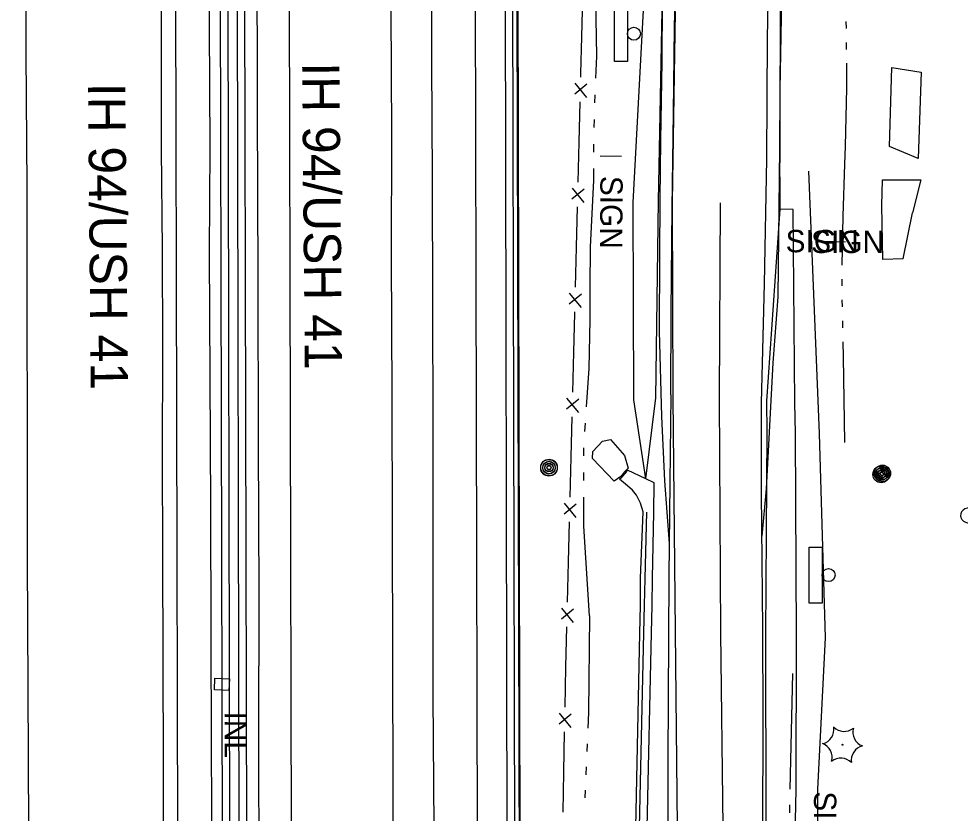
# Model space of a CAD drawing. Extents: x 588843 to 2552415, y 180129 to 269402.
# Drawn here: x 593958.1 to 594211, y 184913.9 to 185127.3 of the extents above; entities that cross this region are included whole.
import ezdxf

# ---------------------------------------------------------------- set-up
doc = ezdxf.new("R2010")
doc.units = 0
for name, color, linetype in [('Default', 7, 'Continuous'), ('E_DRN', 7, 'Continuous'), ('E_DRN_RipRap', 7, 'Continuous'), ('E_DRN_Text', 7, 'Continuous'), ('E_FEN_P', 7, 'Continuous'), ('E_LAND_Vegetation', 7, 'Continuous'), ('E_MISCPROP', 7, 'Continuous'), ('E_RDWY', 7, 'Continuous'), ('E_RDWY_AsphConc', 7, 'Continuous'), ('E_RDWY_C_and_G', 7, 'Continuous'), ('E_RDWY_Gravel', 7, 'Continuous'), ('E_RDWY_PavtEdge', 7, 'Continuous'), ('E_RDWY_Text', 7, 'Continuous'), ('E_SGN', 7, 'Continuous'), ('E_SGN_Text', 7, 'Continuous'), ('E_STRUCT', 7, 'Continuous'), ('E_WTR_P', 7, 'Continuous'), ('P_RDWY_BarrierConc', 7, 'Continuous'), ('P_RDWY_PavtEdge', 7, 'Continuous'), ('P_STRUCT', 7, 'Continuous'), ('P_WAL', 7, 'Continuous')]:
    doc.layers.add(name, color=color, linetype=linetype)

# ---------------------------------------------------------------- blocks, each defined once
blk = doc.blocks.new('POLE')
at = {"layer": 'Default'}
for radius in [4.46, 3.35, 2.23, 1.12]:
    blk.add_circle((0, 0), radius, dxfattribs=at)
blk = doc.blocks.new('SGN_1')
at = {"layer": 'Default'}
blk.add_lwpolyline([(-3.5, -15), (-10.5, -15), (-10.5, 15), (-3.5, 15)], close=True, dxfattribs=at)
blk.add_circle((0, 0), 3.5, dxfattribs=at)
blk = doc.blocks.new('BSGN_1')
at = {"layer": 'Default'}
blk.add_text('SIGN', height=12, dxfattribs=at).set_placement((-18.56, -6))
blk = doc.blocks.new('POLE_3')
at = {"layer": 'E_MISCPROP'}
for radius in [14.6, 11, 7.32, 3.66]:
    blk.add_circle((0, 0), radius, dxfattribs=at)
blk = doc.blocks.new('DTRE_4')
at = {"layer": 'E_LAND_Vegetation'}
blk.add_circle((-0.6, 0), 0.601, dxfattribs=at)
for centre, major_axis, ratio in [((-6.1, 17.5), (4.5, -16.3), 0.782863), ((13.3, 9), (-17.3, -9.6), 0.691916), ((-19.3, 0.5), (16.2, -0.4), 0.832022), ((-8.2, -17.2), (5.9, 15.9), 0.716896), ((11.6, -12.2), (-16.4, 15), 0.560249)]:
    blk.add_ellipse(centre, major_axis=major_axis, ratio=ratio, start_param=1.570796, end_param=4.712389, dxfattribs=at)
blk = doc.blocks.new('CTRE_4')
at = {"layer": 'E_LAND_Vegetation'}
blk.add_circle((0, 0), 0.733, dxfattribs=at)
for centre, start, end in [((-39.3, 29.4), 280.2067, 5.9716), ((5.9, 49), 220.2113, 305.9762), ((45.4, 19.3), 160.2113, 245.9762), ((-45.4, -19.3), 340.2113, 65.9762), ((39.5, -29.6), 100.2511, 185.9272), ((-5.9, -49), 40.2113, 125.9762)]:
    blk.add_arc(centre, 25.8, start, end, dxfattribs=at)
blk = doc.blocks.new('INLT_47_1')
at = {"layer": 'E_DRN_Text'}
blk.add_text('INL', height=39.37, dxfattribs=at).set_placement((-36.2, -19.7))
blk = doc.blocks.new('SIGN_3')
at = {"layer": 'E_SGN'}
blk.add_text('SIGN', height=39.37, dxfattribs=at).set_placement((-56.1, -19.7))

msp = doc.modelspace()

# ---------------------------------------------------------------- linework, layer by layer
at = {"layer": 'E_DRN'}
msp.add_lwpolyline([(594014.54, 184946.89), (594010.66, 184947.03), (594010.77, 184950.18), (594014.65, 184950.05)], close=True, dxfattribs=at)
at = {"layer": 'E_DRN_RipRap'}
msp.add_lwpolyline([(594121.75, 185006.59), (594120.81, 185005.56), (594119.82, 185004.38), (594117.99, 185003.12), (594112.23, 185009.21), (594112.28, 185011.05), (594114.89, 185013.83), (594117.05, 185014.25), (594120.81, 185009.97)], close=True, dxfattribs=at)
at = {"layer": 'E_FEN_P'}
for p, q in [((594110.7, 185109.73), (594107.43, 185107)), ((594107.44, 185109.99), (594110.61, 185106.16)), ((594109.96, 185081.54), (594106.69, 185078.8)), ((594106.7, 185081.79), (594109.87, 185077.96)), ((594109.22, 185053.34), (594105.95, 185050.6)), ((594105.96, 185053.59), (594109.13, 185049.76)), ((594105.25, 185025.39), (594108.43, 185021.56)), ((594108.51, 185025.14), (594105.25, 185022.4)), ((594104.55, 184997.19), (594107.72, 184993.36)), ((594107.81, 184996.94), (594104.55, 184994.2)), ((594103.85, 184968.99), (594107.02, 184965.16)), ((594107.11, 184968.74), (594103.85, 184966)), ((594103.22, 184940.79), (594106.41, 184936.98)), ((594106.48, 184940.55), (594103.22, 184937.8))]:
    msp.add_line(p, q, dxfattribs=at)
for points in [[(594109.49, 185133.14), (594109.24, 185122.38)], [(594109.24, 185122.38), (594109.02, 185112.6), (594108.99, 185111.61)], [(594108.82, 185104.94), (594108.54, 185094.18)], [(594108.54, 185094.18), (594108.25, 185083.41)], [(594108.08, 185076.74), (594107.8, 185065.98)], [(594107.8, 185065.98), (594107.51, 185055.21)], [(594107.34, 185048.55), (594107.33, 185048.22), (594107.07, 185037.78)], [(594107.07, 185037.78), (594106.8, 185027.01)], [(594106.64, 185020.35), (594106.37, 185009.58)], [(594106.37, 185009.58), (594106.1, 184998.81)], [(594105.94, 184992.15), (594105.67, 184981.38)], [(594105.67, 184981.38), (594105.4, 184970.61)], [(594105.24, 184963.95), (594104.97, 184953.18)], [(594104.97, 184953.18), (594104.76, 184942.42)], [(594104.62, 184935.75), (594104.41, 184924.99)], [(594104.41, 184924.99), (594104.2, 184914.22)]]:
    msp.add_lwpolyline(points, dxfattribs=at)
at = {"layer": 'E_RDWY'}
for points in [[(594023.34, 184682.26), (594023.25, 184709.56), (594023.04, 184739.91), (594023, 184778.2), (594022.82, 184818.16), (594022.67, 184861.06), (594022.65, 184896.86), (594022.58, 184934.07), (594022.62, 184972.8), (594022.48, 185013.2), (594022.39, 185057.62), (594022.2, 185103.22), (594022.12, 185147.96), (594021.99, 185189.79), (594021.86, 185234.19), (594021.61, 185282.87), (594021.71, 185325.21), (594022.01, 185370.2), (594022.14, 185393.45)], [(594058.92, 184785.01), (594058.82, 184814.32), (594058.74, 184856.48), (594058.72, 184888.42), (594058.64, 184920.39), (594058.61, 184955.57), (594058.47, 184990.54), (594058.38, 185026.41), (594058.18, 185063.12), (594058.32, 185096.32), (594058.13, 185129.63), (594058.04, 185158.77), (594058.03, 185187.99), (594057.99, 185226.54), (594057.97, 185253.66), (594057.64, 185280.67), (594057.82, 185338.96), (594057.67, 185356.32), (594057.68, 185378.51)], [(594205.01, 185297.7), (594197.71, 185288.63), (594191.17, 185279.04), (594184.31, 185267.59), (594180.15, 185259.31), (594175.77, 185249.91), (594172.69, 185242.19), (594169.22, 185231.66), (594166.77, 185222.94), (594165.07, 185214.83), (594163.62, 185206.9), (594162.45, 185197.1), (594161.23, 185184.44), (594160.28, 185165.36), (594159.58, 185146.27), (594159.15, 185122.07), (594158.92, 185089.58), (594158.3, 185056.12), (594157.54, 185024.13), (594157.54, 184999.97), (594157.9, 184963.47), (594157.95, 184939.34), (594157.87, 184908.64), (594157.93, 184877.55)], [(593961.66, 184584.71), (593961.61, 184597.79), (593961.51, 184627.2), (593961.41, 184654.59), (593961.38, 184693.93), (593961.28, 184727.64), (593961.06, 184762.04), (593961.05, 184801.45), (593960.9, 184844.07), (593960.93, 184878.06), (593960.81, 184909.45), (593960.59, 184947.71), (593960.4, 184982.2), (593960.44, 185016.64), (593960.35, 185048.64), (593960.38, 185082.04), (593960.11, 185118.13), (593960.11, 185156.58)], [(593997.74, 184579.23), (593997.88, 184602.77), (593997.66, 184636.35), (593997.62, 184658.68), (593997.56, 184689.47), (593997.45, 184718.98), (593997.28, 184748.08), (593997.28, 184776.99), (593997.26, 184803.01), (593997.03, 184828.04), (593997.04, 184853.56), (593997.01, 184872.9), (593996.93, 184898.91), (593996.95, 184927.32), (593996.91, 184954.55), (593996.75, 184983.68), (593996.74, 185009.24), (593996.75, 185039.17), (593996.69, 185065.27), (593996.43, 185092.39), (593996.46, 185124.29), (593996.36, 185155.17)], [(594133.21, 185026.26), (594133.37, 185048.56), (594133.61, 185076.4), (594133.94, 185102.03), (594134.22, 185124.9), (594134.77, 185148.54)], [(594133.21, 185026.26), (594133.01, 185002.67), (594132.69, 184977.57), (594132.41, 184928.3), (594132.47, 184878.42), (594132.45, 184826.82), (594132.95, 184777.73), (594133.02, 184723.24), (594133.16, 184674.36), (594133.05, 184620.33), (594133.75, 184565.14), (594133.74, 184514.72)]]:
    msp.add_lwpolyline(points, dxfattribs=at)
at = {"layer": 'E_RDWY_AsphConc'}
for points in [[(594126.56, 185003.75), (594129.25, 185025.49), (594129.96, 185078.42), (594130.88, 185129.47)], [(594167.67, 184857.37), (594166.46, 184863.53), (594165.32, 184869.79), (594165.36, 184869.84), (594166.76, 184912.05), (594166.92, 184920.22), (594166.98, 184961.5), (594166.72, 185015.99), (594166.51, 185024.12), (594166.14, 185076.04), (594162.62, 185076.18), (594162.63, 185084.86)], [(594195.65, 185062.77), (594190.18, 185062.62), (594189.96, 185077.12), (594190.14, 185084.04), (594200.4, 185084.01), (594198.14, 185075.16)], [(594195.65, 185062.77), (594198.14, 185075.16)], [(594125.77, 184994.86), (594125.13, 184997.19), (594124, 184999.32), (594124, 184999.32), (594122.91, 185000.68), (594121.61, 185001.84), (594121.61, 185001.84), (594119.46, 185003.6), (594120.09, 185004.19), (594121.18, 185005.33), (594121.63, 185006.09)], [(594128.66, 184994.7), (594128.75, 185002.67), (594126.56, 185003.75), (594121.63, 185006.09)]]:
    msp.add_lwpolyline(points, dxfattribs=at)
msp.add_lwpolyline([(594199.72, 185089.74), (594191.98, 185092.94), (594192.62, 185114.21), (594200.51, 185112.89)], close=True, dxfattribs=at)
at = {"layer": 'E_RDWY_C_and_G'}
for points in [[(594122.08, 184768.26), (594124.62, 184818.39), (594126.59, 184859.13), (594126.72, 184867.23), (594126.72, 184867.23), (594126.42, 184873.8), (594126.42, 184873.8), (594124.46, 184893.31), (594123.92, 184903.02), (594123.92, 184903.02), (594123.86, 184910.08), (594123.86, 184910.08), (594124.88, 184962.27), (594124.88, 184962.27), (594125.08, 184969.75), (594125.08, 184969.75), (594125.09, 184977.01), (594125.77, 184994.86)], [(594123.17, 184768.28), (594125.66, 184818.18), (594127.61, 184859.15), (594127.75, 184867.22), (594127.75, 184867.22), (594127.5, 184873.87), (594127.5, 184873.87), (594125.61, 184893.48), (594125.1, 184903.16), (594125.1, 184903.16), (594124.87, 184910.14), (594124.87, 184910.14), (594125.96, 184962.35), (594126.16, 184969.77), (594126.35, 184976.98), (594126.8, 184994.77)], [(594127.08, 184767.81), (594129.51, 184817.9), (594131.52, 184858.82), (594129.58, 184858.97), (594129.76, 184867.3), (594129.41, 184874.07), (594127.56, 184893.62), (594127.03, 184903.06), (594127.03, 184903.06), (594126.86, 184910.13), (594126.86, 184910.13), (594128.08, 184962.34), (594128.25, 184969.74), (594128.33, 184977.04), (594128.66, 184994.7)]]:
    msp.add_lwpolyline(points, dxfattribs=at)
at = {"layer": 'E_RDWY_Gravel'}
for points in [[(594206.85, 185296.39), (594204.06, 185290.22), (594196.29, 185278.11), (594185.81, 185259), (594178.98, 185245.18), (594176.68, 185239.29), (594172.05, 185223.82), (594168.57, 185210.58), (594166.27, 185198.96), (594164.27, 185185.91), (594163.54, 185174.75), (594162.74, 185136.89), (594162.46, 185092.64), (594161.97, 185052.64), (594160.68, 185034.89), (594158.87, 185001), (594157.65, 184988.33)], [(594162.49, 185084.8), (594162.6, 185092.14), (594162.65, 185108.34), (594162.87, 185122.73), (594163.16, 185137.82), (594163.56, 185161.78), (594163.86, 185174.27), (594164.52, 185186.26), (594165.87, 185195.19), (594169.49, 185213.65), (594172.84, 185226.25), (594177.04, 185239.65), (594182.16, 185251.54), (594189.2, 185265.53), (594197.1, 185280.32), (594202.43, 185288.61), (594205.21, 185293.22), (594207.19, 185297.28)], [(594130.89, 185131.97), (594130.83, 185115.83), (594130.44, 185094.71), (594130.26, 185078.86), (594130.18, 185063.52), (594130.11, 185043.35), (594130.75, 185020.46), (594131.51, 185003.17), (594132.8, 184986.32)], [(594126.56, 185003.75), (594123.3, 185024.95), (594123.17, 185077.93), (594125.89, 185129.58)], [(594167.67, 184857.37), (594168.41, 184858.52), (594172.39, 184877.11), (594172.5, 184892.51), (594172.73, 184912.64), (594172.69, 184920.39), (594174.78, 184961.07), (594173.22, 185015.88), (594170.35, 185086.31)]]:
    msp.add_lwpolyline(points, dxfattribs=at)
at = {"layer": 'E_RDWY_PavtEdge'}
for points in [[(594134.46, 184962.71), (594133.89, 185025.51), (594133.72, 185078.15), (594134.49, 185129.21)], [(594146.67, 184962.39), (594146.36, 185025.35), (594146.55, 185077.86)], [(594153.99, 184766.19), (594156.5, 184818.02), (594158.6, 184857.67), (594158.81, 184911.7), (594158.78, 184961.75), (594159.1, 185016.19), (594159.04, 185024.56), (594162.62, 185076.18)], [(594130.46, 184767.22), (594132.67, 184817.63), (594134.67, 184858.73), (594135.04, 184910.23), (594134.46, 184962.71)], [(594142.01, 184766.45), (594144.45, 184817.17), (594146.3, 184858.18), (594147.3, 184910.28), (594146.67, 184962.39)]]:
    msp.add_lwpolyline(points, dxfattribs=at)
at = {"layer": 'E_SGN'}
msp.add_line((594114.23, 185090.49), (594119.99, 185090.39), dxfattribs=at)
msp.add_lwpolyline([(594173.35, 185067.57), (594180.2, 185067.35)], dxfattribs=at)
at = {"layer": 'E_STRUCT'}
for points in [[(593940.03, 185437.58), (594091.04, 185372.39), (594091.42, 185371.08), (594091.82, 185162.88), (594092.22, 184996.64), (594092.65, 184834.31), (594092.95, 184677.06)], [(594007.57, 185399.67), (594008.45, 185379.96), (594008.58, 185346.39), (594008.62, 185302.69), (594008.59, 185270.63), (594008.85, 185235.62), (594008.95, 185198.53), (594009.16, 185161.43), (594009.23, 185125.36), (594009.42, 185092.69), (594009.24, 185064.46), (594009.4, 185031), (594009.61, 184996.11), (594009.68, 184962.18), (594009.8, 184932.13), (594009.91, 184898.48), (594010.17, 184858.49), (594010.07, 184823.02), (594010.32, 184787.4), (594010.45, 184753.11), (594010.69, 184718.6), (594010.65, 184679.45), (594010.55, 184642.38), (594010.12, 184601.49)], [(594070.34, 184832.43), (594069.78, 184870.55), (594069.64, 184910.08), (594069.4, 184945.47), (594069.43, 184982.11), (594069.44, 185018.32), (594069.3, 185050.57), (594069.18, 185084.48), (594069.08, 185115.73), (594069.05, 185146.25), (594068.97, 185177.88), (594068.98, 185210.48), (594068.94, 185241.38), (594068.93, 185280.5), (594068.89, 185321.81), (594068.74, 185353.46), (594069.71, 185365.04)]]:
    msp.add_lwpolyline(points, dxfattribs=at)
at = {"layer": 'E_WTR_P'}
for points in [[(594113.13, 185111.28), (594113.37, 185117.25), (594112.98, 185137.48), (594112.93, 185143.26)], [(594180.28, 185126.54), (594180.31, 185124.67)], [(594180.36, 185120.93), (594180.38, 185119.06)], [(594180.4, 185115.32), (594180.45, 185108.63), (594180.04, 185093.03), (594179.88, 185088.22)], [(594112.87, 185104.66), (594112.96, 185106.87)], [(594112.61, 185098.05), (594112.7, 185100.26)], [(594112.59, 185091.43), (594112.6, 185093.64)], [(594111.6, 185055.05), (594111.62, 185066.02), (594112.57, 185083.81), (594112.58, 185087.02)], [(594179.88, 185088.22), (594179.43, 185074.27), (594179.22, 185061.12)], [(594179.16, 185057.38), (594179.14, 185055.51)], [(594110.6, 185023.09), (594111.28, 185033.34), (594111.59, 185046.48), (594111.6, 185055.05)], [(594179.22, 185051.77), (594179.26, 185049.91)], [(594179.35, 185046.17), (594179.39, 185044.3)], [(594179.48, 185040.56), (594179.57, 185036.49), (594179.89, 185013.47)], [(594110.16, 185016.48), (594110.31, 185018.69)], [(594109.88, 185009.87), (594109.88, 185012.08)], [(594109.87, 185003.25), (594109.88, 185005.46)], [(594111.38, 184966.9), (594109.87, 184990.99), (594109.87, 184998.84)], [(594111.38, 184966.9), (594111.13, 184940.96), (594110.95, 184936.74)], [(594165.95, 184951.49), (594165.22, 184920.43)], [(594110.78, 184932.58), (594110.7, 184930.51)], [(594110.53, 184926.35), (594110.44, 184924.27)], [(594110.27, 184920.11), (594110.18, 184918.04)], [(594165.14, 184916.14), (594165.1, 184914)]]:
    msp.add_lwpolyline(points, dxfattribs=at)
at = {"layer": 'P_RDWY_BarrierConc'}
for p, q in [((594015.52, 183703.15), (594011.71, 185400.89)), ((594017.52, 183703.15), (594013.71, 185400.03)), ((594020.02, 183703.16), (594016.21, 185398.95)), ((594022.02, 183703.16), (594018.21, 185398.08))]:
    msp.add_line(p, q, dxfattribs=at)
at = {"layer": 'P_RDWY_PavtEdge'}
for p, q in [((594003.52, 183703.12), (593999.78, 185371.14)), ((594034.02, 183703.19), (594030.35, 185336.23)), ((594082.72, 184282.49), (594080.35, 185336.34)), ((594090.4, 184426.97), (594088.35, 185336.36))]:
    msp.add_line(p, q, dxfattribs=at)
at = {"layer": 'P_STRUCT'}
for p, q in [((594092.4, 184426.97), (594090.28, 185367.09)), ((594093.84, 184426.97), (594091.73, 185367.1))]:
    msp.add_line(p, q, dxfattribs=at)
at = {"layer": 'P_WAL'}
for p, q in [((594092.4, 184426.97), (594090.28, 185366.96)), ((594093.71, 184426.97), (594091.6, 185366.1))]:
    msp.add_line(p, q, dxfattribs=at)

# ---------------------------------------------------------------- block references
at = {"layer": 'E_DRN_Text', "xscale": 0.1524003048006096, "yscale": 0.1524003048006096, "rotation": -90.21819803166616}
msp.add_blockref('INLT_47_1', (594016.4, 184935.74), dxfattribs=at)
at = {"layer": 'E_LAND_Vegetation', "xscale": 0.15240030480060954, "yscale": 0.15240030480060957, "rotation": 3.4338469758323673}
for name, p in [('DTRE_4', (594216.48, 184994.01)), ('CTRE_4', (594179.36, 184932.32))]:
    msp.add_blockref(name, p, dxfattribs=at)
at = {"layer": 'E_MISCPROP'}
for name, p, xscale, yscale, rotation in [('POLE_3', (594100.53, 185006.77), 0.1524003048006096, 0.15240030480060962, -84.36014555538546), ('POLE', (594100.51, 185006.68), 0.5000000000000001, 0.5, -90.72490345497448), ('POLE', (594189.74, 185004.92), 0.49999999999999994, 0.49999999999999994, -133.2354227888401), ('POLE_3', (594190.06, 185005.18), 0.15240030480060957, 0.15240030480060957, 0.8014450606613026)]:
    msp.add_blockref(name, p, dxfattribs=dict(at, xscale=xscale, yscale=yscale, rotation=rotation))
at = {"layer": 'E_SGN', "xscale": 0.5, "yscale": 0.5}
for name, p in [('SGN_1', (594123.33, 185123.27)), ('BSGN_1', (594173.35, 185067.57)), ('BSGN_1', (594180.2, 185067.35)), ('SGN_1', (594175.61, 184977.88))]:
    msp.add_blockref(name, p, dxfattribs=at)
at = {"layer": 'E_SGN_Text', "xscale": 0.1524003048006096, "yscale": 0.1524003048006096, "rotation": -90.22293255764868}
for p in [(594117.27, 185076.55), (594174.67, 184911.26)]:
    msp.add_blockref('SIGN_3', p, dxfattribs=at)

# ---------------------------------------------------------------- texts
at = {"layer": 'E_RDWY_Text'}
for p in [(594034.2, 185115.53), (593976.7, 185110.04)]:
    msp.add_text('IH 94/USH 41', height=10, rotation=270.5073, dxfattribs=at).set_placement(p)

doc.saveas('drawing.dxf')
